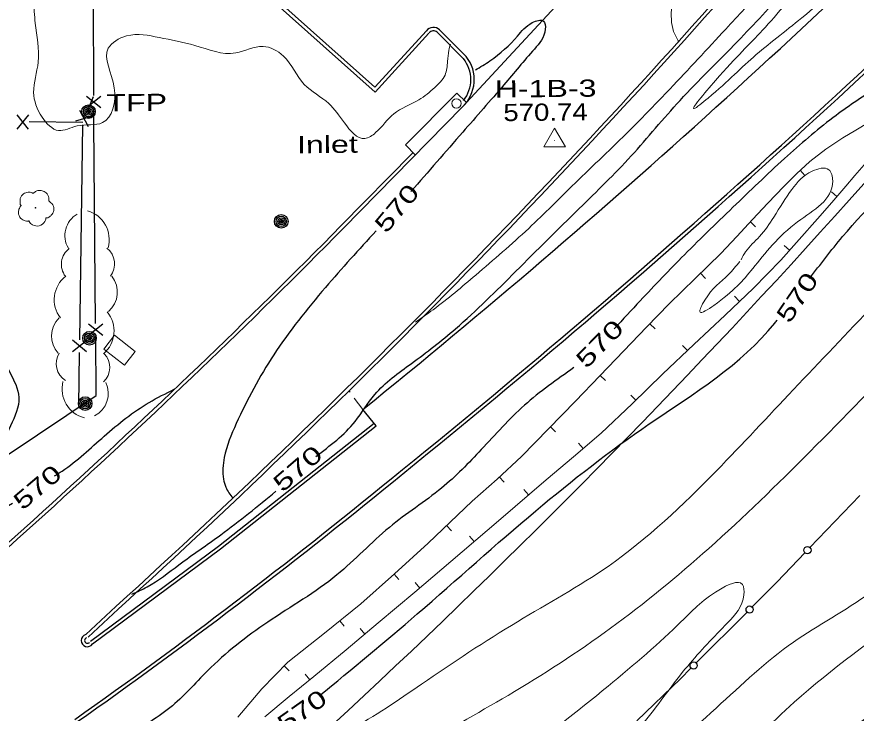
# Model space of a CAD drawing. Extents: x 2361708 to 2370558, y 6977955 to 6991887.
# Drawn here: x 2368561.2 to 2368795.7, y 6990084.2 to 6990278.7 of the extents above; entities that cross this region are included whole.
import ezdxf
from ezdxf.enums import TextEntityAlignment as Align

# ---------------------------------------------------------------- set-up
doc = ezdxf.new("R2010")
doc.units = 0
doc.header["$LTSCALE"] = 1.9
for name, color, linetype, lineweight in [('1', 7, 'Continuous', 13), ('14', 7, 'Continuous', 13), ('17', 7, 'Continuous', 25), ('2', 7, 'Continuous', 25), ('20', 7, 'Continuous', 25), ('29', 7, 'Continuous', 13), ('31', 7, 'Continuous', 13), ('35', 7, 'Continuous', 13), ('37', 7, 'Continuous', 13), ('5', 7, 'Continuous', 25), ('9', 7, 'Continuous', 13)]:
    doc.layers.add(name, color=color, linetype=linetype, lineweight=lineweight)

msp = doc.modelspace()

# ---------------------------------------------------------------- linework, layer by layer
at = {"layer": '1'}
msp.add_line((2368711.476, 6990244.07), (2368711.476, 6990244.11), dxfattribs=at)
msp.add_lwpolyline([(2368708.493, 6990242.321), (2368714.493, 6990242.378), (2368711.443, 6990247.55)], close=True, dxfattribs=at)
at = {"layer": '14'}
for p, q in [((2368654.318, 6990173.825), (2368654.074, 6990174.162)), ((2368657.854, 6990168.978), (2368655.493, 6990172.206))]:
    msp.add_line(p, q, dxfattribs=at)
at = {"layer": '17'}
for p, q in [((2368582.696, 6990256.657), (2368582.635, 6990316.659)), ((2368584.668, 6990253.256), (2368580.668, 6990256.458)), ((2368584.668, 6990256.456), (2368580.668, 6990253.257)), ((2368580.751, 6990251.888), (2368582.618, 6990256.386)), ((2368581.259, 6990247.983), (2368578.795, 6990252.48)), ((2368564.446, 6990251.283), (2368561.214, 6990247.312)), ((2368561.245, 6990251.313), (2368564.414, 6990247.283)), ((2368582.49, 6990250.945), (2368577.563, 6990249.518)), ((2368579.627, 6990249.188), (2368564.625, 6990249.315)), ((2368578.784, 6990188.516), (2368579.613, 6990248.507)), ((2368585.223, 6990189.678), (2368581.193, 6990192.839)), ((2368585.193, 6990192.877), (2368581.223, 6990189.64)), ((2368580.757, 6990188.285), (2368576.716, 6990185.136)), ((2368580.707, 6990185.084), (2368576.756, 6990188.337)), ((2368578.531, 6990169.913), (2368578.738, 6990184.916))]:
    msp.add_line(p, q, dxfattribs=at)
for points in [[(2368583.221, 6990193.059), (2368582.707, 6990249.197), (2368582.7, 6990253.056)], [(2368546.58, 6990150.968), (2368550.47, 6990150.985), (2368583.403, 6990172.92), (2368583.256, 6990189.459)]]:
    msp.add_lwpolyline(points, dxfattribs=at)
at = {"layer": '2'}
for p, q in [((2368717.911, 6990288.296), (2368685.651, 6990253.467)), ((2368686.053, 6990266.921), (2368678.622, 6990274.361)), ((2368686.736, 6990267.598), (2368679.305, 6990275.037)), ((2368652.462, 6990219.609), (2368685.651, 6990253.467)), ((2368651.775, 6990220.283), (2368671.732, 6990240.634)), ((2368661.607, 6990164.423), (2368657.854, 6990168.978)), ((2368588.904, 6990114.009), (2368580.468, 6990106.178)), ((2368589.561, 6990113.305), (2368581.125, 6990105.475))]:
    msp.add_line(p, q, dxfattribs=at)
for points in [[(2368676.334, 6990274.119), (2368661.32, 6990257.656), (2368589.497, 6990321.685)], [(2368675.628, 6990274.762), (2368661.247, 6990259.005), (2368590.14, 6990322.401)], [(2368581.785, 6990104.341), (2368617.525, 6990130.863), (2368661.01, 6990165.178)], [(2368582.353, 6990103.567), (2368618.112, 6990130.098), (2368661.607, 6990164.423)]]:
    msp.add_lwpolyline(points, dxfattribs=at)
for centre, radius, start, end in [((2367183.571, 6991992.647), 2345.054, 308.95263, 315.30039), ((2367095.592, 6992098.512), 2502.686, 308.85947, 314.86463), ((2367095.592, 6992098.512), 2503.646, 308.85947, 314.86463), ((2367084.671, 6991769.906), 2237.121, 312.25232, 319.18585), ((2367084.671, 6991769.906), 2238.081, 312.25232, 319.18585), ((2367156.123, 6991696.754), 2200.172, 309.74329, 319.83842), ((2368677.594, 6990273.207), 2.506, 46.93105, 141.64265), ((2368677.594, 6990273.207), 1.546, 46.93105, 141.64265), ((2368678.641, 6990261.112), 10.373, 312.51533, 38.69933), ((2368678.641, 6990261.112), 9.413, 321.55441, 38.69933), ((2367157.975, 6991697.061), 2100.552, 309.22549, 315.32843), ((2367157.975, 6991697.061), 2101.512, 309.22549, 315.32843), ((2367011.023, 6991843.143), 2522.318, 310.35959, 318.61277), ((2367690.285, 6991341.033), 1539.776, 305.17776, 309.31239), ((2367690.285, 6991341.033), 1540.736, 305.17776, 309.31239), ((2368580.92, 6990104.518), 1.721, 105.23088, 326.41036), ((2368580.92, 6990104.518), 0.761, 105.23088, 326.41036)]:
    msp.add_arc(centre, radius, start, end, dxfattribs=at)
at = {"layer": '20'}
for centre, radius in [((2368581.238, 6990252.193), 1.9), ((2368581.238, 6990252.193), 1.442), ((2368581.238, 6990252.193), 0.973), ((2368581.238, 6990252.193), 0.539), ((2368581.238, 6990252.193), 0.192), ((2368635.082, 6990221.544), 1.9), ((2368635.082, 6990221.544), 1.442), ((2368635.082, 6990221.544), 0.973), ((2368635.082, 6990221.544), 0.539), ((2368635.082, 6990221.544), 0.192), ((2368581.52, 6990188.923), 1.9), ((2368581.52, 6990188.923), 1.442), ((2368581.52, 6990188.923), 0.973), ((2368581.52, 6990188.923), 0.539), ((2368581.52, 6990188.923), 0.192), ((2368580.304, 6990170.67), 1.9), ((2368580.304, 6990170.67), 1.442), ((2368580.304, 6990170.67), 0.973), ((2368580.304, 6990170.67), 0.539), ((2368580.304, 6990170.67), 0.192)]:
    msp.add_circle(centre, radius, dxfattribs=at)
at = {"layer": '29'}
msp.add_circle((2368566.403, 6990225.36), 0.1, dxfattribs=at)
for centre, radius, start, end in [((2368578.678, 6990216.495), 8.336, 343.9921, 73.9921), ((2368581.591, 6990217.603), 6.95, 120.55967, 210.55967), ((2368579.209, 6990209.564), 5.554, 127.16667, 217.16667), ((2368582.96, 6990209.666), 5.554, 322.18761, 52.18761), ((2368579.989, 6990199.684), 8.336, 127.83405, 217.83405), ((2368582.365, 6990201.772), 6.95, 309.63867, 39.63867), ((2368580.034, 6990190.921), 8.336, 310.04917, 40.04917), ((2368577.831, 6990189.56), 6.95, 133.59938, 223.59938), ((2368577.751, 6990181.827), 5.554, 148.48344, 238.48344), ((2368581.61, 6990180.774), 5.554, 313.44362, 43.44362), ((2368582.176, 6990174.754), 8.336, 165.53462, 255.53462), ((2368579.817, 6990173.495), 6.95, 296.13821, 26.13821)]:
    msp.add_arc(centre, radius, start, end, dxfattribs=at)
for points in [[(2368562.437, 6990225.933), (2368562.457, 6990225.943), (2368562.377, 6990226.012), (2368562.14, 6990226.64), (2368562.178, 6990227.92), (2368563.066, 6990229.219), (2368564.371, 6990229.701), (2368565.493, 6990229.512), (2368565.724, 6990229.384), (2368565.795, 6990229.385), (2368565.844, 6990229.425), (2368566.192, 6990229.719), (2368567.057, 6990230.167), (2368568.268, 6990230.098), (2368569.384, 6990229.509), (2368570.117, 6990228.086), (2368570.125, 6990227.226)], [(2368570.115, 6990227.246), (2368571.255, 6990226.187), (2368571.54, 6990224.599), (2368570.833, 6990223.272), (2368570.178, 6990222.726), (2368569.51, 6990222.51), (2368569.36, 6990222.498), (2368569.341, 6990222.388), (2368569.02, 6990221.485), (2368567.481, 6990220.32), (2368565.588, 6990220.602), (2368564.689, 6990221.544), (2368564.618, 6990221.673), (2368564.498, 6990221.652), (2368563.287, 6990221.77), (2368562.017, 6990222.768), (2368561.672, 6990224.405), (2368562.042, 6990225.429), (2368562.368, 6990225.872), (2368562.437, 6990225.923)]]:
    msp.add_spline(points, degree=3, dxfattribs=at)
at = {"layer": '31', "lineweight": 25}
for points in [[(2368644.737, 6990155.923), (2368655.725, 6990165.688), (2368661.214, 6990173.22), (2368671.502, 6990181.889), (2368683.78, 6990191.566), (2368700.628, 6990207.607), (2368718.323, 6990225.106), (2368732.883, 6990239.836), (2368746.506, 6990255.326), (2368762.591, 6990271.81), (2368776.381, 6990286.582), (2368790.435, 6990301.926), (2368795.205, 6990307.182)], [(2368689.323, 6990263.822), (2368693.409, 6990266.371), (2368701.103, 6990273.295), (2368705.238, 6990277.035), (2368708.374, 6990277.454), (2368708.865, 6990275.209), (2368705.808, 6990269.659), (2368697.303, 6990259.698), (2368685.788, 6990246.438), (2368671.335, 6990229.869)], [(2368782.731, 6990205.589), (2368791.931, 6990217.286), (2368813.822, 6990241.426), (2368831.69, 6990264.847), (2368834.883, 6990272.938), (2368833.032, 6990274.081), (2368829.336, 6990271.475), (2368820.024, 6990268.597), (2368811.245, 6990265.183), (2368801.842, 6990259.223), (2368790.108, 6990251.131), (2368776.575, 6990239.892), (2368762.213, 6990226.365), (2368747.737, 6990212.226), (2368735.388, 6990199.388), (2368728.112, 6990191.578)], [(2368474.534, 6990080.829), (2368476.894, 6990087.161), (2368471.538, 6990096.161), (2368467.121, 6990105.31), (2368467.449, 6990112.823), (2368466.827, 6990119.327), (2368466.831, 6990129.438), (2368467.186, 6990140.462), (2368465.483, 6990148.066), (2368466.406, 6990155.185), (2368472.29, 6990162.202), (2368475.39, 6990168.481), (2368475.298, 6990181.291), (2368477.447, 6990189.792), (2368479.034, 6990197.467), (2368480.357, 6990202.37), (2368483.181, 6990216.728), (2368487.176, 6990214.146), (2368496.008, 6990212.92), (2368509.417, 6990211.997), (2368520.284, 6990208.17), (2368532.761, 6990204.429), (2368542.251, 6990199.169), (2368550.9, 6990192.951), (2368556.17, 6990185.671), (2368559.219, 6990179.47), (2368561.797, 6990172.374), (2368559.452, 6990164.491), (2368555.075, 6990156.729), (2368548.735, 6990150.488), (2368545.62, 6990144.639), (2368544.117, 6990138.664), (2368546.08, 6990135.213), (2368550.811, 6990137.168), (2368559.958, 6990142.865)], [(2368661.569, 6990218.906), (2368647.419, 6990203.07), (2368632.987, 6990184.292), (2368622.519, 6990165.101), (2368619.15, 6990155.609), (2368618.957, 6990149.547), (2368619.598, 6990147.323), (2368621.567, 6990144.312)], [(2368645.724, 6990089.049), (2368673.097, 6990111.93), (2368706.245, 6990140.767), (2368737.926, 6990164.99), (2368772.959, 6990193.155), (2368773.7, 6990194.102)], [(2368716.865, 6990180.71), (2368703.044, 6990170.208), (2368690.972, 6990157.833), (2368679.893, 6990147.087), (2368665.297, 6990136.117), (2368650.653, 6990122.847), (2368631.308, 6990109.643), (2368614.476, 6990096.042), (2368603.964, 6990085.721), (2368597.835, 6990081.403)], [(2368571.716, 6990150.457), (2368573.863, 6990151.848), (2368585.641, 6990161.59), (2368598.182, 6990170.99), (2368605.207, 6990174.658)], [(2368593.361, 6990117.492), (2368597.602, 6990119.492), (2368606.494, 6990125.667), (2368618.165, 6990134.019), (2368633.61, 6990146.187)], [(2368864.357, 6990139.213), (2368870.081, 6990143.077), (2368874.168, 6990142.306), (2368874.083, 6990139.725), (2368870.013, 6990134.446), (2368859.504, 6990122.765), (2368846.159, 6990107.478), (2368830.2, 6990088.315), (2368808.518, 6990064.237), (2368785.282, 6990038.485), (2368766.959, 6990016.719), (2368750.407, 6989997.911), (2368747.793, 6989995.166)], [(2368713.078, 6990022.747), (2368730.862, 6990032.976), (2368750.729, 6990044.986), (2368766.412, 6990057.346), (2368784.638, 6990072.51), (2368805.368, 6990088.428), (2368824.146, 6990106.608), (2368841.428, 6990122.183), (2368852.08, 6990130.525)]]:
    msp.add_spline(points, degree=3, dxfattribs=at)
at = {"layer": '35'}
for points in [[(2369047.828, 6990605.451), (2369038.394, 6990593.231), (2369027.418, 6990575.906), (2369015.841, 6990558.825), (2369000.65, 6990535.639), (2368993.146, 6990516.056), (2368986.096, 6990501.379), (2368978.606, 6990487.716), (2368969.405, 6990472.988), (2368958.108, 6990456.92), (2368955.454, 6990452.025), (2368953.073, 6990437.411), (2368952.752, 6990420.737), (2368959.614, 6990409.992), (2368963.269, 6990401.087), (2368969.023, 6990386.05), (2368979.207, 6990379.327), (2368988.134, 6990377.652), (2368992.144, 6990375.52), (2368991.785, 6990372.277), (2368987.467, 6990362.585), (2368986.816, 6990353.218), (2368988.815, 6990341.807), (2368989.62, 6990331.804), (2368986.922, 6990311.667), (2368979.307, 6990292.194), (2368965.455, 6990270.221), (2368943.017, 6990245.776), (2368913.099, 6990212.86), (2368880.694, 6990176.38), (2368844.682, 6990139.715), (2368811.712, 6990113.21), (2368778.447, 6990087.292), (2368739.578, 6990051.33), (2368711.829, 6990035.275), (2368686.864, 6990022.057), (2368673.109, 6990014.046), (2368669.745, 6990012.454), (2368668.706, 6990013.324), (2368669.63, 6990016.033), (2368674.153, 6990022.016), (2368684.646, 6990033.407), (2368697.173, 6990050.577), (2368697.763, 6990054.743), (2368695.615, 6990054.522), (2368688.933, 6990050.498), (2368671.541, 6990036.962), (2368648.494, 6990028.152), (2368625.507, 6990018.213), (2368603.069, 6990007.409), (2368581.573, 6989999.594), (2368572.511, 6989995.447), (2368567.234, 6989993.027)], [(2368983.929, 6990531.529), (2368979.435, 6990519.356), (2368975.701, 6990506), (2368972.153, 6990495.326), (2368965.023, 6990482.667), (2368952.28, 6990464.985), (2368944.692, 6990449.112), (2368936.279, 6990436.661), (2368930.708, 6990428.388), (2368926.974, 6990420.332), (2368923.178, 6990407.345), (2368925.818, 6990397.9), (2368929.492, 6990388.004), (2368932.253, 6990381.66), (2368935.154, 6990377.288), (2368935.872, 6990367.074), (2368936.658, 6990350.711), (2368934.899, 6990336.894), (2368925.545, 6990315.203), (2368919.061, 6990298.721), (2368917.665, 6990291.017), (2368922.007, 6990291.848), (2368928.932, 6990298.725), (2368940.303, 6990308.073), (2368954.807, 6990321.422), (2368956.934, 6990318.642), (2368952.658, 6990309.771), (2368947.879, 6990300.145), (2368939.818, 6990283.488), (2368927.075, 6990259.465), (2368910.767, 6990240.319), (2368886.835, 6990212.09), (2368866.726, 6990187.627), (2368845.138, 6990163.161), (2368822.496, 6990139.104), (2368799.648, 6990117.845), (2368778.178, 6990104.05), (2368756.592, 6990085.654), (2368734.588, 6990065.974), (2368713.09, 6990048.828), (2368704.692, 6990045.508), (2368705.15, 6990046.662), (2368709.481, 6990052.884), (2368718.059, 6990061.596), (2368727.733, 6990071.708), (2368736.854, 6990082.166), (2368748.659, 6990097.399), (2368759.795, 6990109.476), (2368764.382, 6990117.239), (2368763.943, 6990120.186), (2368757.319, 6990118.552), (2368746.862, 6990109.793), (2368726.432, 6990091.817), (2368699.934, 6990071.484), (2368679.435, 6990058.628), (2368654.88, 6990046.464), (2368626.237, 6990035.071), (2368603.78, 6990024.176), (2368586.487, 6990016.992), (2368573.437, 6990012.767), (2368565.504, 6990008.782), (2368560.239, 6990006.131), (2368556.575, 6990003.426)], [(2368306.448, 6990497.689), (2368306.381, 6990485.798), (2368306.875, 6990472.862), (2368314.304, 6990466.652), (2368320.698, 6990459.913), (2368328.691, 6990453.379), (2368336.59, 6990448.214), (2368336.349, 6990442.051), (2368329.045, 6990439.251), (2368323.69, 6990434.51), (2368320.725, 6990426.672), (2368318.707, 6990416.992), (2368317.476, 6990407.6), (2368316.021, 6990399.796), (2368315.408, 6990391.629), (2368317.477, 6990379.128), (2368321.246, 6990370.894), (2368327.763, 6990360.765), (2368332.504, 6990353.3), (2368336.691, 6990345.189), (2368342.784, 6990338.627), (2368352.452, 6990334.669), (2368363.488, 6990332.014), (2368372.052, 6990325.315), (2368384.563, 6990324.204), (2368392.56, 6990326.71), (2368402.723, 6990325.327), (2368407.846, 6990324.006), (2368422.852, 6990327.639), (2368438.688, 6990329.22), (2368451.482, 6990329.952), (2368466.361, 6990328.033), (2368482.419, 6990323.016), (2368493.157, 6990321.208), (2368501.477, 6990315.947), (2368510.222, 6990307.129), (2368523.896, 6990299.38), (2368536.862, 6990296.773), (2368546.63, 6990298.096), (2368556.237, 6990297.327), (2368560.836, 6990294.291), (2368565.853, 6990289.448), (2368566.111, 6990283.381), (2368566.362, 6990276.913), (2368567.176, 6990266.04), (2368565.907, 6990257.547), (2368568.272, 6990250.659), (2368572.868, 6990246.913), (2368578.046, 6990248.202), (2368585.128, 6990249.11), (2368588.446, 6990258.812), (2368586.77, 6990269.917), (2368591.867, 6990273.325), (2368601.012, 6990272.882), (2368610.964, 6990270.667), (2368622.374, 6990268.575), (2368629.997, 6990270.408), (2368635.673, 6990267.712), (2368641.529, 6990259.787), (2368648.359, 6990254.482), (2368652.762, 6990249.023), (2368658.453, 6990244.678), (2368661.468, 6990246.326), (2368666.518, 6990251.565), (2368673.531, 6990255.492), (2368677.989, 6990258.934), (2368680.855, 6990262.412), (2368681.559, 6990266.208), (2368681.94, 6990269.322), (2368682.334, 6990271.016)], [(2368789.929, 6990320.343), (2368790.53, 6990320.348), (2368797.873, 6990325.298), (2368807.423, 6990333.68), (2368817.733, 6990344.318), (2368829.52, 6990357.271), (2368840.79, 6990369.879), (2368857.89, 6990388.953), (2368868.503, 6990400.184), (2368882.774, 6990414.871), (2368900.904, 6990433.954), (2368914.357, 6990446.283), (2368927.592, 6990458.41), (2368938.738, 6990467.296), (2368945.543, 6990470.961), (2368944.236, 6990466.448), (2368939.885, 6990460.207), (2368933.405, 6990450.725), (2368923.326, 6990435.878), (2368917.886, 6990422.216), (2368911.041, 6990411.13), (2368905.079, 6990401.823), (2368900.974, 6990394.023), (2368900.322, 6990384.766), (2368901.314, 6990374.025), (2368904.437, 6990367.355), (2368904.31, 6990359.763), (2368903.563, 6990354.106), (2368901.129, 6990347.222), (2368896.475, 6990339.217), (2368894.175, 6990318.195), (2368888.579, 6990298.791), (2368874.725, 6990269.767), (2368859.183, 6990244.758), (2368839.662, 6990217.401), (2368811.187, 6990186.269), (2368782.802, 6990157.217), (2368754.567, 6990130.256), (2368727.088, 6990107.924), (2368698.455, 6990089.211), (2368672.208, 6990074.11), (2368648.698, 6990060.265), (2368628.721, 6990050.445), (2368613.068, 6990044.306), (2368603.074, 6990040.52), (2368593.252, 6990034.387), (2368582.867, 6990026.477), (2368572.981, 6990018.563), (2368564.602, 6990014.263), (2368560.596, 6990012.755), (2368556.513, 6990009.896), (2368554.167, 6990007.363), (2368553.067, 6990006.373)], [(2368672.622, 6990193.42), (2368677.499, 6990196.877), (2368689.448, 6990206.571), (2368704.224, 6990219.602), (2368717.195, 6990232.226), (2368732.475, 6990247.012), (2368743.676, 6990258.509), (2368759.297, 6990275.259), (2368769.621, 6990286.508), (2368783.909, 6990302.554), (2368801.545, 6990320.823), (2368816.251, 6990336.034), (2368827.604, 6990348.413), (2368841.891, 6990363.499), (2368853.954, 6990376.915), (2368873.879, 6990397.545), (2368883.733, 6990407.64), (2368895.263, 6990419.25), (2368903.392, 6990427.818), (2368912.434, 6990437.134)], [(2368804.747, 6990388.957), (2368797.543, 6990378.908), (2368785.823, 6990359.915), (2368772.025, 6990338.613), (2368760.005, 6990316.418), (2368745.29, 6990288.496), (2368744.177, 6990281.505), (2368744.733, 6990274.6), (2368746.231, 6990271.634)], [(2368796.065, 6990305.07), (2368794.68, 6990303.527), (2368783.123, 6990290.556), (2368769.581, 6990274.937), (2368756.434, 6990260.901), (2368750.468, 6990253.034), (2368754.361, 6990255.971), (2368767.825, 6990268.13), (2368781.362, 6990279.059), (2368799.071, 6990296.028), (2368811.742, 6990309.65), (2368819.732, 6990319.216), (2368824.645, 6990325.243), (2368829.02, 6990331.055)], [(2368877.387, 6990324.285), (2368874.297, 6990316.825), (2368865.769, 6990299.724), (2368854.408, 6990277.794), (2368838.655, 6990248.533), (2368821.319, 6990221.817), (2368800.752, 6990198.29), (2368778.177, 6990174.574), (2368756.711, 6990151.938), (2368726.394, 6990125.228), (2368701.09, 6990109.767), (2368674.264, 6990092.341), (2368654.195, 6990079.599), (2368641.287, 6990072.956), (2368627.876, 6990063.548), (2368616.531, 6990055.609), (2368597.914, 6990041.572), (2368580.439, 6990029.435), (2368569.832, 6990023.723), (2368563.015, 6990022.318), (2368556.088, 6990018.872), (2368551.515, 6990012.829), (2368551.072, 6990011.074), (2368549.464, 6990009.759)], [(2368763.225, 6990210.353), (2368760.05, 6990206.703), (2368753.418, 6990199.549), (2368752.119, 6990196.207), (2368755.971, 6990198.104), (2368766.854, 6990208.417), (2368779.38, 6990221.457), (2368789.162, 6990232.841), (2368788.082, 6990235.981), (2368783.456, 6990235.567), (2368777.784, 6990230.493), (2368772.728, 6990222.764), (2368768.739, 6990217.306), (2368764.82, 6990213.068), (2368763.58, 6990210.847)], [(2368665.419, 6989900.607), (2368677.373, 6989911.762), (2368693.287, 6989927.174), (2368712.993, 6989946.642), (2368732.835, 6989967.572), (2368758.018, 6989994.643), (2368775.846, 6990015.994), (2368794.466, 6990034.992), (2368816.414, 6990060.462), (2368831.216, 6990077.154), (2368847.595, 6990096.231), (2368867.322, 6990118.799), (2368888.147, 6990142.489), (2368906.082, 6990162.07), (2368923.733, 6990181.959), (2368941.017, 6990199.525), (2368946.819, 6990204.52), (2368952.901, 6990210.759), (2368956.691, 6990214.905)], [(2368668.649, 6989897.418), (2368678.409, 6989906.921), (2368694.979, 6989923.82), (2368712.296, 6989940.035), (2368727.36, 6989955.469), (2368740.34, 6989969.203), (2368757.154, 6989986.705), (2368776.017, 6990005.415), (2368794.266, 6990025.57), (2368813.337, 6990046.492), (2368829.252, 6990063.944), (2368844.765, 6990081.583), (2368856.025, 6990093.231), (2368868.863, 6990107.104), (2368884.229, 6990124.401), (2368899.88, 6990142.251), (2368909.878, 6990150.886), (2368913.659, 6990149.842), (2368915.826, 6990150.133), (2368916.694, 6990150.351)], [(2368671.224, 6989894.852), (2368682.177, 6989904.037), (2368693.42, 6989915.295), (2368713.27, 6989935.405), (2368736.947, 6989957.881), (2368760.296, 6989982.254), (2368774.164, 6989996.187), (2368784.181, 6990007.113), (2368797.555, 6990021.451), (2368810, 6990034.61), (2368821.79, 6990048.323), (2368838.548, 6990066.483), (2368850.608, 6990078.118), (2368860.353, 6990088.142), (2368867.254, 6990092.287), (2368870.608, 6990091.94), (2368872.307, 6990092.006), (2368876.785, 6990094.298), (2368878.205, 6990095.332)]]:
    msp.add_spline(points, degree=3, dxfattribs=at)
at = {"layer": '37'}
for p, q in [((2368780.053, 6990235.805), (2368781.408, 6990234.327)), ((2368790.354, 6990228.492), (2368788.841, 6990229.798)), ((2368766.16, 6990221.421), (2368767.623, 6990220.056)), ((2368777.146, 6990213.466), (2368775.653, 6990214.802)), ((2368752.256, 6990207.049), (2368753.659, 6990205.622)), ((2368763.152, 6990199.192), (2368761.768, 6990200.649)), ((2368738.099, 6990192.933), (2368739.543, 6990191.547)), ((2368748.591, 6990185.473), (2368747.228, 6990186.93)), ((2368724.216, 6990178.53), (2368725.66, 6990177.144)), ((2368734.173, 6990171.625), (2368732.769, 6990173.051)), ((2368710.312, 6990164.157), (2368711.756, 6990162.761)), ((2368719.43, 6990158.114), (2368718.126, 6990159.631)), ((2368696.015, 6990150.181), (2368697.369, 6990148.713)), ((2368704.193, 6990145.158), (2368702.889, 6990146.676)), ((2368681.303, 6990136.63), (2368682.687, 6990135.183)), ((2368689.016, 6990132.143), (2368687.711, 6990133.66)), ((2368666.631, 6990123.039), (2368667.966, 6990121.542)), ((2368673.778, 6990119.177), (2368672.494, 6990120.695)), ((2368651.444, 6990110.044), (2368652.69, 6990108.486)), ((2368658.45, 6990106.331), (2368657.175, 6990107.869)), ((2368635.914, 6990097.456), (2368637.347, 6990096.059)), ((2368643.051, 6990093.573), (2368641.786, 6990095.112))]:
    msp.add_line(p, q, dxfattribs=at)
for points in [[(2368799.177, 6990249.167), (2368795.608, 6990247.013), (2368792.048, 6990244.839), (2368787.268, 6990241.734), (2368782.74, 6990238.27), (2368779.013, 6990234.845), (2368775.477, 6990231.251), (2368771.09, 6990226.649), (2368766.724, 6990222.027), (2368762.339, 6990217.305), (2368757.934, 6990212.593), (2368750.73, 6990205.564), (2368743.507, 6990198.555), (2368737.179, 6990191.975), (2368730.851, 6990185.394), (2368724.087, 6990178.389), (2368717.324, 6990171.394), (2368709.797, 6990163.622), (2368702.21, 6990155.9), (2368695.38, 6990149.594), (2368688.438, 6990143.408), (2368682.284, 6990137.559), (2368676.13, 6990131.71), (2368666.77, 6990123.16), (2368657.3, 6990114.75), (2368647.157, 6990106.603), (2368636.934, 6990098.495), (2368629.704, 6990091.067), (2368622.989, 6990083.152)], [(2368630.489, 6990083.253), (2368637.325, 6990088.859), (2368644.152, 6990094.474), (2368653.182, 6990101.95), (2368662.201, 6990109.447), (2368672.38, 6990117.984), (2368682.509, 6990126.57), (2368695.801, 6990137.948), (2368709.073, 6990149.345), (2368716.782, 6990155.848), (2368724.439, 6990162.402), (2368733.122, 6990170.605), (2368741.663, 6990178.956), (2368750.375, 6990187.16), (2368759.098, 6990195.363), (2368767.066, 6990202.899), (2368774.722, 6990210.743), (2368779.847, 6990216.502), (2368784.922, 6990222.3), (2368788.89, 6990226.808), (2368792.827, 6990231.336), (2368795.398, 6990234.35), (2368797.96, 6990237.365)]]:
    msp.add_lwpolyline(points, dxfattribs=at)
at = {"layer": '5'}
for p, q in [((2368796.708, 6990145.039), (2368782.806, 6990130.476)), ((2368765.247, 6990112.478), (2368751.022, 6990098.241))]:
    msp.add_line(p, q, dxfattribs=at)
for points in [[(2368781.39, 6990128.992), (2368773.647, 6990120.878), (2368766.653, 6990113.881)], [(2368749.575, 6990096.788), (2368746.614, 6990093.829), (2368734.445, 6990082.073)]]:
    msp.add_lwpolyline(points, dxfattribs=at)
for centre in [(2368782.114, 6990129.749), (2368765.946, 6990113.169), (2368750.31, 6990097.522)]:
    msp.add_circle(centre, 1, dxfattribs=at)
at = {"layer": '9'}
msp.add_lwpolyline([(2368672.588, 6990240.072), (2368669.771, 6990242.875), (2368684.154, 6990257.363), (2368686.637, 6990254.907)], dxfattribs=at)
msp.add_lwpolyline([(2368585.509, 6990185.891), (2368591.302, 6990181.395), (2368594.296, 6990185.254), (2368588.503, 6990189.749)], close=True, dxfattribs=at)
msp.add_circle((2368684.031, 6990254.471), 1.3, dxfattribs=at)

# ---------------------------------------------------------------- texts
at = {"layer": '1', "width": 1.4}
msp.add_text('  H-1B-3', height=4.8, rotation=0.545, dxfattribs=at).set_placement((2368689.737, 6990256.056))
at = {"layer": '20', "width": 1.4}
msp.add_text('  TFP', height=4.8, rotation=0.545, dxfattribs=at).set_placement((2368581.238, 6990252.193))
at = {"layer": '31', "width": 1.2}
msp.add_text('  570.74', height=4.8, rotation=0.545, dxfattribs=at).set_placement((2368692.889, 6990249.496))
at = {"layer": '31'}
for rotation, width, p in [(50.126, 1.4, (2368669.229, 6990223.688)), (55.927, 1.4, (2368781.248, 6990198.976)), (45.545, 1.45, (2368725.783, 6990185.711)), (40.711, 1.45, (2368641.255, 6990150.723)), (40.209, 1.4, (2368568.509, 6990145.499)), (35.269, 1.4, (2368642.273, 6990082.938))]:
    msp.add_text(' 570 ', height=4.8, rotation=rotation, dxfattribs=dict(at, width=width)).set_placement(p, align=Align.CENTER)
at = {"layer": '9', "width": 1.4}
msp.add_text('Inlet', height=4.8, rotation=0.545, dxfattribs=at).set_placement((2368639.512, 6990240.557))

doc.saveas('drawing.dxf')
